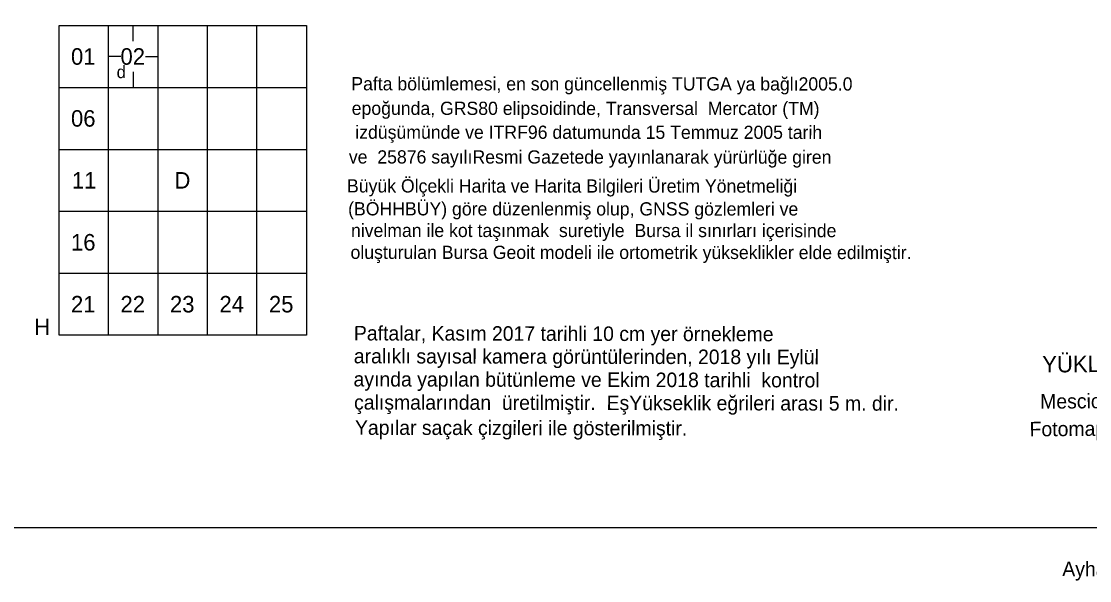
# Model space of a CAD drawing. Extents: x 417997 to 421451, y 4451742 to 4455216.
# Drawn here: x 419086 to 419734, y 4451772 to 4452111 of the extents above; entities that cross this region are included whole.
import ezdxf

# ---------------------------------------------------------------- set-up
doc = ezdxf.new("R2010")
doc.units = 0
doc.layers.add('Default', color=7, linetype='Continuous')
doc.layers.add('Y_Lejant', color=7, linetype='Continuous')

msp = doc.modelspace()

# ---------------------------------------------------------------- linework, layer by layer
at = {"layer": 'Default'}
msp.add_lwpolyline([(421450.71, 4455216.09), (419046.78, 4455216.09), (419046.78, 4451804.25), (421450.71, 4451804.25)], close=True, dxfattribs=at)
msp.add_lwpolyline([(421450.71, 4455216.09), (419046.78, 4455216.09), (419046.78, 4451804.25), (421450.71, 4451804.25)], close=True, dxfattribs=at)
at = {"layer": 'Y_Lejant'}
for p, q in [((419138.72, 4451920.78), (419138.72, 4452108.28)), ((419153.72, 4452098.9), (419153.72, 4452108.28)), ((419168.72, 4451920.78), (419168.72, 4452108.28)), ((419198.72, 4451920.78), (419198.72, 4452108.28)), ((419228.72, 4451920.78), (419228.72, 4452108.28)), ((419146.22, 4452089.53), (419138.72, 4452089.53)), ((419161.22, 4452089.53), (419168.72, 4452089.53)), ((419153.72, 4452080.15), (419153.72, 4452070.78)), ((419108.72, 4452070.78), (419258.72, 4452070.78)), ((419108.72, 4452033.28), (419258.72, 4452033.28)), ((419108.72, 4451995.78), (419258.72, 4451995.78)), ((419108.72, 4451958.28), (419258.72, 4451958.28))]:
    msp.add_line(p, q, dxfattribs=at)
msp.add_lwpolyline([(419108.72, 4451920.78), (419108.72, 4452108.28), (419258.72, 4452108.28), (419258.72, 4451920.78)], close=True, dxfattribs=at)

# ---------------------------------------------------------------- texts
for s, height, p in [('01', 10, (419115.96, 4452084.53)), ('02', 10, (419145.96, 4452084.53)), ('d', 7.5, (419143.64, 4452076.4)), ('06', 10, (419115.96, 4452047.03)), ('11', 10, (419116.47, 4452009.53)), ('D', 10, (419178.68, 4452009.53)), ('16', 10, (419115.96, 4451972.03)), ('21', 10, (419115.96, 4451934.53)), ('22', 10, (419145.96, 4451934.53)), ('23', 10, (419175.96, 4451934.53)), ('24', 10, (419205.96, 4451934.53)), ('25', 10, (419235.96, 4451934.53)), ('H', 10, (419093.63, 4451920.78))]:
    msp.add_text(s, height=height, dxfattribs=at).set_placement(p)
for s, height, rotation, p in [('Pafta bölümlemesi, en son güncellenmiş TUTGA ya bağlı2005.0 ', 8, 359.97692, (419285.9, 4452069.03)), ('epoğunda, GRS80 elipsoidinde, Transversal  Mercator (TM)', 8, 359.97692, (419286.14, 4452054.17)), (' izdüşümünde ve ITRF96 datumunda 15 Temmuz 2005 tarih ', 8, 359.97692, (419285.34, 4452039.71)), ('ve  25876 sayılıResmi Gazetede yayınlanarak yürürlüğe giren ', 8, 359.97692, (419284.41, 4452024.72)), ('Büyük Ölçekli Harita ve Harita Bilgileri Üretim Yönetmeliği ', 8, 359.97692, (419283.3, 4452007.17)), ('(BÖHHBÜY) göre düzenlenmiş olup, GNSS gözlemleri ve ', 8, 359.97692, (419283.96, 4451993.31)), ('nivelman ile kot taşınmak  suretiyle  Bursa il sınırları içerisinde ', 8, 359.97692, (419285.71, 4451980.22)), ('oluşturulan Bursa Geoit modeli ile ortometrik yükseklikler elde edilmiştir.', 8, 359.97692, (419285.43, 4451966.96)), ('Paftalar, Kasım 2017 tarihli 10 cm yer örnekleme ', 8.8001, 359.87692, (419287.46, 4451917.59)), ('aralıklı sayısal kamera görüntülerinden, 2018 yılı Eylül', 8.8001, 359.87692, (419287.42, 4451903.71)), ('YÜKLENİCİ FİRMA', 10, 0.41673, (419704.83, 4451898.15)), ('ayında yapılan bütünleme ve Ekim 2018 tarihli  kontrol ', 8.8001, 359.87692, (419287.24, 4451889.72)), ('çalışmalarından  üretilmiştir. ', 8.8001, 359.87692, (419287.58, 4451875.72)), ('EşYükseklik eğrileri arası 5 m. dir. ', 8.8001, 359.87692, (419440.65, 4451875.39)), ('  Mescioğlu Müh. Müş. A.Ş.', 8.803, 0.44024, (419697, 4451876.18)), ('Yapılar saçak çizgileri ile gösterilmiştir.', 8.8001, 359.87692, (419288.12, 4451860.43)), ('Fotomap Harita Dan.İnş. A.Ş.', 8.803, 0.44024, (419697.13, 4451859.46)), (' Ayhan Faruk MESCİ', 8.8, 359.65489, (419713.64, 4451774.87))]:
    msp.add_text(s, height=height, rotation=rotation, dxfattribs=at).set_placement(p)

doc.saveas('drawing.dxf')
